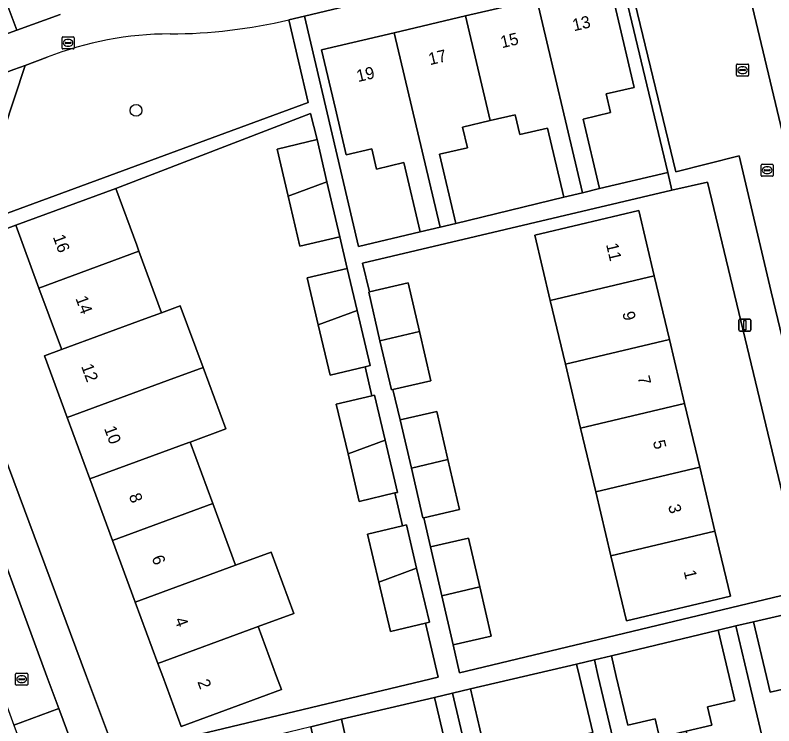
# Model space of a CAD drawing. Extents: x 158472 to 159562, y 388525 to 389606.
# Drawn here: x 159129.4 to 159192, y 388745.9 to 388804.5 of the extents above; entities that cross this region are included whole.
import ezdxf

# ---------------------------------------------------------------- set-up
doc = ezdxf.new("R2010")
doc.units = 0
for name, color, linetype in [('IMGEO_Boom', 7, 'Continuous'), ('IMGEO_Erf', 7, 'Continuous'), ('IMGEO_Groenvoorziening', 7, 'Continuous'), ('IMGEO_Kolk', 7, 'Continuous'), ('IMGEO_Lichtmast', 7, 'Continuous'), ('IMGEO_Pand', 7, 'Continuous'), ('IMGEO_Pand_nummerreeks', 7, 'Continuous'), ('IMGEO_Rijbaan_lokaal_open', 7, 'Continuous'), ('IMGEO_Rioolput', 7, 'Continuous'), ('IMGEO_Voetpad_open', 7, 'Continuous')]:
    doc.layers.add(name, color=color, linetype=linetype)

msp = doc.modelspace()

# ---------------------------------------------------------------- linework, layer by layer
at = {"layer": 'IMGEO_Boom'}
msp.add_circle((159139.381, 388796.674), 0.489, dxfattribs=at)
at = {"layer": 'IMGEO_Erf'}
for points in [[(159161.456, 388792.364), (159159.204, 388791.833), (159158.812, 388793.498), (159156.715, 388793.005), (159155.823, 388796.797), (159154.677, 388801.664), (159160.668, 388803.075), (159166.544, 388804.458), (159172.419, 388805.841), (159178.409, 388807.252), (159180.453, 388798.573), (159178.128, 388798.026), (159178.49, 388796.488), (159176.247, 388795.959), (159177.598, 388790.221), (159183.211, 388791.544), (159178.694, 388810.508), (159153.262, 388804.444), (159157.725, 388785.459), (159162.8, 388786.653)], [(159173.3, 388795.211), (159171.01, 388794.672), (159170.625, 388796.31), (159168.574, 388795.827), (159166.3, 388795.292), (159166.7, 388793.593), (159164.396, 388793.05), (159165.739, 388787.345), (159174.639, 388789.524)], [(159186.494, 388790.744), (159183.559, 388790.082), (159158.049, 388784.081), (159158.621, 388781.702), (159161.816, 388782.442), (159162.742, 388778.442), (159163.683, 388774.373), (159160.559, 388773.651), (159161.163, 388771.143), (159164.174, 388771.841), (159165.092, 388767.88), (159166.045, 388763.765), (159163.098, 388763.083), (159163.655, 388760.675), (159166.779, 388761.399), (159167.709, 388757.381), (159168.648, 388753.326), (159165.524, 388752.602), (159166.056, 388750.304), (159194.559, 388757.146)], [(159174.776, 388775.741), (159173.527, 388781.004), (159172.249, 388786.386), (159175.963, 388787.268), (159180.827, 388788.422), (159182.102, 388783.041), (159183.352, 388777.778), (159184.602, 388772.514), (159185.852, 388767.25), (159187.102, 388761.987), (159188.38, 388756.607), (159183.516, 388755.453), (159179.802, 388754.571), (159178.525, 388759.95), (159177.275, 388765.214), (159176.026, 388770.477)], [(159188.264, 388750), (159187.363, 388753.813), (159178.567, 388751.697), (159178.968, 388750), (159179.92, 388745.969), (159182.17, 388746.5), (159182.534, 388744.959), (159184.72, 388745.475), (159186.856, 388745.98), (159186.5, 388747.488), (159188.732, 388748.015)], [(159175.939, 388750), (159175.698, 388751.019), (159166.947, 388748.967), (159168.311, 388743.191), (159170.459, 388743.698), (159170.823, 388742.157), (159173.045, 388742.681), (159175.204, 388743.191), (159174.813, 388744.844), (159177.032, 388745.368)], [(159163.979, 388748.266), (159156.327, 388746.47), (159157.01, 388743.431), (159154.46, 388742.857), (159153.786, 388745.855), (159142.909, 388743.198), (159144.925, 388734.661), (159155.261, 388737.102), (159155.828, 388737.236), (159155.17, 388740.024), (159158.762, 388740.873), (159159.11, 388739.398), (159161.359, 388739.929), (159163.544, 388740.445), (159163.189, 388741.951), (159165.35, 388742.461)]]:
    msp.add_lwpolyline(points, close=True, dxfattribs=at)
for points in [[(159138.705, 388743.804), (159164.296, 388749.934), (159163.245, 388754.39), (159160.357, 388753.71), (159159.403, 388757.768), (159158.47, 388761.731), (159161.358, 388762.411), (159160.719, 388765.126), (159157.778, 388764.434), (159156.855, 388768.357), (159155.891, 388772.455), (159158.832, 388773.147), (159158.27, 388775.533), (159155.374, 388774.852), (159154.403, 388778.979), (159153.487, 388782.873), (159156.781, 388783.648), (159156.189, 388786.24), (159152.895, 388785.465), (159151.924, 388789.593), (159151.008, 388793.486), (159154.302, 388794.261), (159153.762, 388796.425), (159137.705, 388790.243), (159139.433, 388785.552), (159139.615, 388785.058), (159141.485, 388779.983), (159143.031, 388780.553), (159144.901, 388775.479), (159146.771, 388770.405), (159143.845, 388769.327), (159145.714, 388764.252), (159147.584, 388759.178), (159150.51, 388760.256), (159152.379, 388755.181), (159149.453, 388754.103), (159150.965, 388750), (159151.364, 388748.915), (159147.79, 388747.598), (159143.098, 388745.87), (159141.577, 388750), (159141.187, 388751.058), (159139.318, 388756.133), (159137.448, 388761.207), (159135.579, 388766.282), (159133.71, 388771.356), (159131.84, 388776.43), (159133.245, 388776.947), (159133.195, 388777.082), (159133.058, 388777.455), (159131.375, 388782.022), (159129.465, 388787.208), (159122.414, 388784.582), (159135.295, 388750), (159137.677, 388743.611)], [(159200.342, 388736.932), (159197.279, 388750), (159195.92, 388755.795), (159194.937, 388755.57), (159190.294, 388754.505), (159191.359, 388750), (159191.668, 388748.689), (159193.835, 388749.201), (159194.194, 388747.679), (159196.529, 388748.231), (159198.597, 388739.472)]]:
    msp.add_lwpolyline(points, dxfattribs=at)
at = {"layer": 'IMGEO_Groenvoorziening'}
for points in [[(159147.354, 388832.34), (159127.123, 388814.469), (159125.785, 388813.287), (159125.976, 388812.78), (159129.552, 388803.274), (159133.115, 388804.581)], [(159132.043, 388801.048), (159130.237, 388800.377), (159125.834, 388787.115), (159153.579, 388797.334), (159151.978, 388804.138)]]:
    msp.add_lwpolyline(points, dxfattribs=at)
msp.add_lwpolyline([(159125.834, 388787.115), (159130.237, 388800.377), (159129.306, 388800.031), (159125.411, 388798.584), (159121.469, 388786.668), (159121.997, 388785.702)], close=True, dxfattribs=at)
for centre, radius, start, end in [((159141.939, 388846.89), 43.915, 270.33735, 283.21419), ((159142.152, 388775.509), 27.467, 89.9046, 111.59554)]:
    msp.add_arc(centre, radius, start, end, dxfattribs=at)
at = {"layer": 'IMGEO_Kolk'}
for p, q in [((159188.879, 388799.57), (159188.879, 388800.422)), ((159188.954, 388800.496), (159189.806, 388800.496)), ((159189.138, 388799.99), (159189.138, 388800.002)), ((159189.181, 388800.039), (159189.579, 388800.039)), ((159189.367, 388800.276), (159189.392, 388800.276)), ((159189.622, 388800.002), (159189.622, 388799.99)), ((159189.88, 388800.422), (159189.88, 388799.57)), ((159189.806, 388799.496), (159188.954, 388799.496)), ((159189.576, 388799.953), (159189.178, 388799.953)), ((159189.39, 388799.716), (159189.365, 388799.716)), ((159190.911, 388791.312), (159190.911, 388792.164)), ((159190.986, 388792.238), (159191.838, 388792.238)), ((159191.399, 388792.018), (159191.424, 388792.018)), ((159191.912, 388792.164), (159191.912, 388791.312)), ((159191.838, 388791.238), (159190.986, 388791.238)), ((159191.17, 388791.732), (159191.17, 388791.744)), ((159191.608, 388791.695), (159191.21, 388791.695)), ((159191.213, 388791.781), (159191.611, 388791.781)), ((159191.422, 388791.458), (159191.397, 388791.458)), ((159191.654, 388791.744), (159191.654, 388791.732)), ((159129.45, 388749.344), (159129.45, 388750.196)), ((159129.525, 388750.27), (159130.377, 388750.27)), ((159129.938, 388750.05), (159129.963, 388750.05)), ((159130.451, 388750.196), (159130.451, 388749.344)), ((159129.709, 388749.764), (159129.709, 388749.776)), ((159130.147, 388749.727), (159129.749, 388749.727)), ((159129.752, 388749.813), (159130.15, 388749.813)), ((159129.961, 388749.49), (159129.936, 388749.49)), ((159130.193, 388749.776), (159130.193, 388749.764)), ((159130.377, 388749.27), (159129.525, 388749.27))]:
    msp.add_line(p, q, dxfattribs=at)
for points in [[(159188.879, 388799.57), (159188.879, 388800.422)], [(159188.954, 388800.496), (159189.806, 388800.496)], [(159189.88, 388800.422), (159189.88, 388799.57)], [(159189.806, 388799.496), (159188.954, 388799.496)], [(159190.911, 388791.312), (159190.911, 388792.164)], [(159190.986, 388792.238), (159191.838, 388792.238)], [(159191.912, 388792.164), (159191.912, 388791.312)], [(159191.838, 388791.238), (159190.986, 388791.238)], [(159129.45, 388749.344), (159129.45, 388750.196)], [(159129.525, 388750.27), (159130.377, 388750.27)], [(159130.451, 388750.196), (159130.451, 388749.344)], [(159130.377, 388749.27), (159129.525, 388749.27)]]:
    msp.add_lwpolyline(points, dxfattribs=at)
for centre, radius, start, end in [((159188.956, 388800.42), 0.0765, 91.55205, 178.44795), ((159188.956, 388800.42), 0.0765, 91.55205, 178.44795), ((159189.178, 388799.999), 0.0403, 85.87752, 175.75265), ((159189.175, 388799.989), 0.0366, 178.93798, 274.71019), ((159189.579, 388799.996), 0.043, 264.86636, 352.45326), ((159189.583, 388800.001), 0.0386, 1.73085, 96.63898), ((159189.804, 388800.42), 0.0765, 1.55205, 88.44795), ((159189.804, 388800.42), 0.0765, 1.55205, 88.44795), ((159188.956, 388799.572), 0.0765, 181.55205, 268.44795), ((159188.956, 388799.572), 0.0765, 181.55205, 268.44795), ((159189.804, 388799.572), 0.0765, 271.55205, 358.44795), ((159189.804, 388799.572), 0.0765, 271.55205, 358.44795), ((159190.988, 388792.162), 0.0765, 91.55205, 178.44795), ((159190.988, 388792.162), 0.0765, 91.55205, 178.44795), ((159191.836, 388792.162), 0.0765, 1.55205, 88.44795), ((159191.836, 388792.162), 0.0765, 1.55205, 88.44795), ((159190.988, 388791.314), 0.0765, 181.55205, 268.44795), ((159190.988, 388791.314), 0.0765, 181.55205, 268.44795), ((159191.21, 388791.741), 0.0403, 85.87752, 175.75265), ((159191.207, 388791.731), 0.0366, 178.93798, 274.71019), ((159191.611, 388791.738), 0.043, 264.86636, 352.45326), ((159191.615, 388791.743), 0.0386, 1.73085, 96.63898), ((159191.836, 388791.314), 0.0765, 271.55205, 358.44795), ((159191.836, 388791.314), 0.0765, 271.55205, 358.44795), ((159129.527, 388750.194), 0.0765, 91.55205, 178.44795), ((159129.527, 388750.194), 0.0765, 91.55205, 178.44795), ((159130.375, 388750.194), 0.0765, 1.55205, 88.44795), ((159130.375, 388750.194), 0.0765, 1.55205, 88.44795), ((159129.527, 388749.346), 0.0765, 181.55205, 268.44795), ((159129.527, 388749.346), 0.0765, 181.55205, 268.44795), ((159129.749, 388749.773), 0.0403, 85.87752, 175.75265), ((159129.746, 388749.763), 0.0366, 178.93798, 274.71019), ((159130.15, 388749.77), 0.043, 264.86636, 352.45326), ((159130.154, 388749.775), 0.0386, 1.73085, 96.63898), ((159130.375, 388749.346), 0.0765, 271.55205, 358.44795), ((159130.375, 388749.346), 0.0765, 271.55205, 358.44795)]:
    msp.add_arc(centre, radius, start, end, dxfattribs=at)
for centre, major_axis, ratio, start_param, end_param in [((159189.366, 388799.996), (-0.387, 0.002), 0.722429, 4.712389, 7.853982), ((159189.391, 388799.996), (-0.39, 0.002), 0.717154, 1.570796, 4.712389), ((159191.398, 388791.738), (-0.387, 0.002), 0.722429, 4.712389, 7.853982), ((159191.423, 388791.738), (-0.39, 0.002), 0.717154, 1.570796, 4.712389), ((159129.937, 388749.77), (-0.387, 0.002), 0.722429, 4.712389, 7.853982), ((159129.962, 388749.77), (-0.39, 0.002), 0.717154, 1.570796, 4.712389)]:
    msp.add_ellipse(centre, major_axis=major_axis, ratio=ratio, start_param=start_param, end_param=end_param, dxfattribs=at)
at = {"layer": 'IMGEO_Lichtmast'}
for p, q in [((159189.08, 388778.565), (159189.08, 388779.365)), ((159189.08, 388779.365), (159189.08, 388778.565)), ((159189.18, 388779.465), (159189.97, 388779.465)), ((159189.97, 388779.465), (159189.18, 388779.465)), ((159190.07, 388779.365), (159190.07, 388778.565)), ((159190.07, 388778.565), (159190.07, 388779.365)), ((159189.97, 388778.465), (159189.18, 388778.465)), ((159189.18, 388778.465), (159189.97, 388778.465))]:
    msp.add_line(p, q, dxfattribs=at)
msp.add_lwpolyline([(159189.5, 388779.34), (159189.65, 388779.34), (159189.65, 388778.59), (159189.5, 388778.59), (159189.5, 388779.34)], dxfattribs=at)
for centre, start, end in [((159189.18, 388779.365), 90, 180), ((159189.18, 388779.365), 90, 180), ((159189.97, 388779.365), 0, 90), ((159189.97, 388779.365), 360, 90), ((159189.18, 388778.565), 180, 270), ((159189.18, 388778.565), 180, 270), ((159189.97, 388778.565), 270, 0), ((159189.97, 388778.565), 270, 0)]:
    msp.add_arc(centre, 0.1, start, end, dxfattribs=at)
at = {"layer": 'IMGEO_Pand'}
for points in [[(159172.419, 388805.841), (159176.173, 388789.885), (159177.598, 388790.221), (159176.247, 388795.959), (159178.49, 388796.488), (159178.128, 388798.026), (159180.453, 388798.573), (159178.409, 388807.252)], [(159168.574, 388795.827), (159170.625, 388796.31), (159171.01, 388794.672), (159173.3, 388795.211), (159174.639, 388789.524), (159176.173, 388789.885), (159172.419, 388805.841), (159166.544, 388804.458)], [(159160.668, 388803.075), (159164.417, 388787.141), (159164.441, 388787.039), (159165.739, 388787.345), (159164.396, 388793.05), (159166.7, 388793.593), (159166.3, 388795.292), (159168.574, 388795.827), (159166.544, 388804.458)], [(159160.668, 388803.075), (159154.677, 388801.664), (159155.823, 388796.797), (159156.715, 388793.005), (159158.812, 388793.498), (159159.204, 388791.833), (159161.456, 388792.364), (159162.8, 388786.653), (159164.441, 388787.039), (159164.417, 388787.141)], [(159155.123, 388790.772), (159154.302, 388794.261), (159151.008, 388793.486), (159151.924, 388789.593)], [(159155.123, 388790.772), (159151.924, 388789.593), (159152.895, 388785.465), (159156.189, 388786.24)], [(159131.375, 388782.022), (159139.615, 388785.058), (159139.433, 388785.552), (159137.705, 388790.243), (159129.465, 388787.208)], [(159182.102, 388783.041), (159180.827, 388788.422), (159175.963, 388787.268), (159172.249, 388786.386), (159173.527, 388781.004)], [(159139.615, 388785.058), (159131.375, 388782.022), (159133.058, 388777.455), (159133.195, 388777.082), (159133.245, 388776.947), (159140.106, 388779.475), (159141.485, 388779.983)], [(159154.403, 388778.979), (159157.602, 388780.158), (159156.781, 388783.648), (159153.487, 388782.873)], [(159174.776, 388775.741), (159183.352, 388777.778), (159182.102, 388783.041), (159173.527, 388781.004)], [(159158.621, 388781.702), (159158.559, 388781.688), (159159.49, 388777.67), (159162.742, 388778.442), (159161.816, 388782.442)], [(159143.031, 388780.553), (159141.485, 388779.983), (159140.106, 388779.475), (159133.245, 388776.947), (159131.84, 388776.43), (159133.71, 388771.356), (159141.975, 388774.401), (159144.901, 388775.479)], [(159157.602, 388780.158), (159154.403, 388778.979), (159155.374, 388774.852), (159158.27, 388775.533), (159158.668, 388775.627)], [(159162.742, 388778.442), (159159.49, 388777.67), (159160.427, 388773.62), (159160.559, 388773.651), (159163.683, 388774.373)], [(159174.776, 388775.741), (159176.026, 388770.477), (159184.602, 388772.514), (159183.352, 388777.778)], [(159141.975, 388774.401), (159133.71, 388771.356), (159135.579, 388766.282), (159143.739, 388769.288), (159143.845, 388769.327), (159146.771, 388770.405), (159144.901, 388775.479)], [(159158.832, 388773.147), (159155.891, 388772.455), (159156.855, 388768.357), (159159.922, 388769.486), (159159.049, 388773.198)], [(159177.275, 388765.214), (159185.852, 388767.25), (159184.602, 388772.514), (159176.026, 388770.477)], [(159161.163, 388771.143), (159162.084, 388767.166), (159165.092, 388767.88), (159164.174, 388771.841)], [(159159.922, 388769.486), (159156.855, 388768.357), (159157.778, 388764.434), (159160.719, 388765.126), (159160.936, 388765.177)], [(159143.845, 388769.327), (159143.739, 388769.288), (159135.579, 388766.282), (159137.448, 388761.207), (159145.714, 388764.252)], [(159165.092, 388767.88), (159162.084, 388767.166), (159163.033, 388763.068), (159163.098, 388763.083), (159166.045, 388763.765)], [(159178.525, 388759.95), (159187.102, 388761.987), (159185.852, 388767.25), (159177.275, 388765.214)], [(159147.584, 388759.178), (159145.714, 388764.252), (159137.448, 388761.207), (159139.318, 388756.133)], [(159161.358, 388762.411), (159158.47, 388761.731), (159159.403, 388757.768), (159162.514, 388758.914), (159161.674, 388762.485)], [(159178.525, 388759.95), (159179.802, 388754.571), (159183.516, 388755.453), (159188.38, 388756.607), (159187.102, 388761.987)], [(159164.589, 388756.64), (159167.709, 388757.381), (159166.779, 388761.399), (159163.655, 388760.675)], [(159147.584, 388759.178), (159139.318, 388756.133), (159141.187, 388751.058), (159149.236, 388754.023), (159149.453, 388754.103), (159152.379, 388755.181), (159150.51, 388760.256)], [(159162.514, 388758.914), (159159.403, 388757.768), (159160.357, 388753.71), (159163.245, 388754.39), (159163.561, 388754.464)], [(159167.709, 388757.381), (159164.589, 388756.64), (159165.524, 388752.602), (159168.648, 388753.326)], [(159192.637, 388738.064), (159198.597, 388739.472), (159196.529, 388748.231), (159194.194, 388747.679), (159193.835, 388749.201), (159191.668, 388748.689), (159191.359, 388750), (159190.294, 388754.505), (159188.836, 388754.161), (159189.819, 388750)], [(159150.965, 388750), (159149.453, 388754.103), (159149.236, 388754.023), (159141.187, 388751.058), (159141.577, 388750), (159143.098, 388745.87), (159147.79, 388747.598), (159151.364, 388748.915)], [(159184.72, 388745.475), (159186.796, 388736.685), (159192.637, 388738.064), (159189.819, 388750), (159188.836, 388754.161), (159187.363, 388753.813), (159188.264, 388750), (159188.732, 388748.015), (159186.5, 388747.488), (159186.856, 388745.98)], [(159180.954, 388735.305), (159177.484, 388750), (159177.162, 388751.365), (159175.698, 388751.019), (159175.939, 388750), (159177.032, 388745.368), (159174.813, 388744.844), (159175.204, 388743.191), (159173.045, 388742.681), (159175.112, 388733.925)], [(159184.72, 388745.475), (159182.534, 388744.959), (159182.17, 388746.5), (159179.92, 388745.969), (159178.968, 388750), (159178.567, 388751.697), (159177.162, 388751.365), (159177.484, 388750), (159180.954, 388735.305), (159186.796, 388736.685)], [(159175.112, 388733.925), (159173.045, 388742.681), (159170.823, 388742.157), (159170.459, 388743.698), (159168.311, 388743.191), (159166.947, 388748.967), (159165.475, 388748.619), (159169.27, 388732.546)], [(159161.359, 388739.929), (159163.428, 388731.166), (159169.27, 388732.546), (159165.475, 388748.619), (159163.979, 388748.266), (159165.35, 388742.461), (159163.189, 388741.951), (159163.544, 388740.445)], [(159154.46, 388742.857), (159157.01, 388743.431), (159156.327, 388746.47), (159153.786, 388745.855)]]:
    msp.add_lwpolyline(points, close=True, dxfattribs=at)
at = {"layer": 'IMGEO_Rijbaan_lokaal_open'}
for points in [[(159194.979, 388785.153), (159187.459, 388816.74), (159182.667, 388815.587), (159182.892, 388814.633), (159183.575, 388811.733), (159179.272, 388810.703), (159183.891, 388791.598), (159189.101, 388792.923), (159191.737, 388781.721), (159199.373, 388750), (159202.429, 388737.3), (159208.09, 388738.657), (159206.858, 388743.754), (159206.851, 388743.782), (159206.526, 388745.127), (159204.758, 388744.699), (159198.443, 388771.042)], [(159126.03, 388766.263), (159127.745, 388766.92), (159120.978, 388785.165), (159115.429, 388783.427), (159122.228, 388765.087), (159127.821, 388750), (159129.311, 388745.98), (159133.019, 388747.35), (159132.04, 388750)], [(159129.311, 388745.98), (159130.295, 388743.326), (159134, 388744.695), (159133.019, 388747.35)]]:
    msp.add_lwpolyline(points, close=True, dxfattribs=at)
at = {"layer": 'IMGEO_Rioolput'}
for p, q in [((159133.281, 388801.81), (159133.281, 388802.662)), ((159133.356, 388802.736), (159134.208, 388802.736)), ((159133.769, 388802.516), (159133.794, 388802.516)), ((159134.282, 388802.662), (159134.282, 388801.81)), ((159133.54, 388802.23), (159133.54, 388802.242)), ((159133.978, 388802.193), (159133.58, 388802.193)), ((159133.583, 388802.279), (159133.981, 388802.279)), ((159133.792, 388801.956), (159133.767, 388801.956)), ((159134.024, 388802.242), (159134.024, 388802.23)), ((159134.208, 388801.736), (159133.356, 388801.736))]:
    msp.add_line(p, q, dxfattribs=at)
for points in [[(159133.281, 388801.81), (159133.281, 388802.662)], [(159133.356, 388802.736), (159134.208, 388802.736)], [(159134.282, 388802.662), (159134.282, 388801.81)], [(159134.208, 388801.736), (159133.356, 388801.736)]]:
    msp.add_lwpolyline(points, dxfattribs=at)
for centre, radius, start, end in [((159133.358, 388802.66), 0.0765, 91.55205, 178.44795), ((159133.358, 388802.66), 0.0765, 91.55205, 178.44795), ((159134.206, 388802.66), 0.0765, 1.55205, 88.44795), ((159134.206, 388802.66), 0.0765, 1.55205, 88.44795), ((159133.58, 388802.239), 0.0403, 85.87752, 175.75265), ((159133.577, 388802.229), 0.0366, 178.93798, 274.71019), ((159133.981, 388802.236), 0.043, 264.86636, 352.45326), ((159133.985, 388802.241), 0.0386, 1.73085, 96.63898), ((159133.358, 388801.812), 0.0765, 181.55205, 268.44795), ((159133.358, 388801.812), 0.0765, 181.55205, 268.44795), ((159134.206, 388801.812), 0.0765, 271.55205, 358.44795), ((159134.206, 388801.812), 0.0765, 271.55205, 358.44795)]:
    msp.add_arc(centre, radius, start, end, dxfattribs=at)
for centre, major_axis, ratio, start_param, end_param in [((159133.768, 388802.236), (-0.387, 0.002), 0.722429, 4.712389, 7.853982), ((159133.793, 388802.236), (-0.39, 0.002), 0.717154, 1.570796, 4.712389)]:
    msp.add_ellipse(centre, major_axis=major_axis, ratio=ratio, start_param=start_param, end_param=end_param, dxfattribs=at)
at = {"layer": 'IMGEO_Voetpad_open'}
for points in [[(159162.233, 388834.277), (159150.894, 388839.243), (159147.838, 388836.491), (159145.569, 388834.47), (159146.543, 388833.376), (159126.969, 388815.855), (159124.297, 388813.463), (159128.275, 388802.808), (159129.552, 388803.274), (159125.976, 388812.78), (159125.785, 388813.287), (159127.123, 388814.469), (159147.354, 388832.34)], [(159179.416, 388821.923), (159182.667, 388815.587), (159187.459, 388816.74), (159194.979, 388785.153), (159198.443, 388771.042), (159200.182, 388771.372), (159205.349, 388750), (159206.526, 388745.127), (159206.851, 388743.782), (159207.919, 388744.04), (159206.518, 388750), (159205.092, 388756.062), (159204.199, 388759.858), (159202.326, 388767.824), (159201.564, 388771.063), (159200.906, 388773.861), (159201.87, 388773.953), (159200.997, 388777.627), (159200.158, 388781.154), (159199.232, 388780.921), (159198.849, 388782.376), (159197.936, 388785.85), (159196.763, 388790.806)], [(159151.978, 388804.138), (159153.262, 388804.444), (159178.694, 388810.508), (159179.272, 388810.703), (159183.575, 388811.733), (159182.892, 388814.633), (159178.968, 388813.709), (159170.803, 388811.761), (159153.99, 388807.751)], [(159133.115, 388804.581), (159129.552, 388803.274), (159128.275, 388802.808), (159105.196, 388794.173), (159108.536, 388790.525)], [(159194.559, 388757.146), (159166.056, 388750.304), (159165.524, 388752.602), (159164.589, 388756.64), (159163.655, 388760.675), (159163.098, 388763.083), (159163.033, 388763.068), (159162.084, 388767.166), (159161.163, 388771.143), (159160.559, 388773.651), (159160.427, 388773.62), (159159.49, 388777.67), (159158.559, 388781.688), (159158.621, 388781.702), (159158.049, 388784.081), (159183.559, 388790.082), (159183.211, 388791.544), (159177.598, 388790.221), (159176.173, 388789.885), (159174.639, 388789.524), (159165.739, 388787.345), (159164.441, 388787.039), (159162.8, 388786.653), (159157.725, 388785.459), (159153.262, 388804.444), (159151.978, 388804.138), (159153.579, 388797.334), (159125.834, 388787.115)], [(159123.837, 388798), (159125.411, 388798.584), (159129.306, 388800.031), (159130.237, 388800.377), (159132.043, 388801.048)], [(159122.414, 388784.582), (159129.465, 388787.208), (159137.705, 388790.243), (159153.762, 388796.425), (159154.302, 388794.261), (159155.123, 388790.772), (159156.189, 388786.24), (159156.781, 388783.648), (159157.602, 388780.158), (159158.668, 388775.627), (159158.27, 388775.533), (159158.832, 388773.147), (159159.049, 388773.198), (159159.922, 388769.486), (159160.936, 388765.177), (159160.719, 388765.126), (159161.358, 388762.411), (159161.674, 388762.485), (159162.514, 388758.914), (159163.561, 388754.464), (159163.245, 388754.39), (159164.296, 388749.934), (159138.705, 388743.804)], [(159153.786, 388745.855), (159156.327, 388746.47), (159163.979, 388748.266), (159165.475, 388748.619), (159166.947, 388748.967), (159175.698, 388751.019), (159177.162, 388751.365), (159178.567, 388751.697), (159187.363, 388753.813), (159188.836, 388754.161), (159190.294, 388754.505), (159194.937, 388755.57)]]:
    msp.add_lwpolyline(points, dxfattribs=at)
for points in [[(159191.737, 388781.721), (159189.101, 388792.923), (159183.891, 388791.598), (159179.272, 388810.703), (159178.694, 388810.508), (159183.211, 388791.544), (159183.559, 388790.082), (159186.494, 388790.744), (159194.559, 388757.146), (159194.937, 388755.57), (159195.92, 388755.795), (159197.279, 388750), (159200.342, 388736.932), (159202.429, 388737.3), (159199.373, 388750)], [(159141.671, 388732.512), (159139.106, 388742.277), (159138.705, 388743.804), (159137.677, 388743.611), (159135.295, 388750), (159122.414, 388784.582), (159122.066, 388785.517), (159120.978, 388785.165), (159127.745, 388766.92), (159126.03, 388766.263), (159132.04, 388750), (159133.019, 388747.35), (159134, 388744.695), (159135.321, 388741.121), (159137.016, 388741.799), (159143.633, 388723.953), (159141.907, 388723.296), (159143.641, 388718.565), (159146.544, 388719.568)]]:
    msp.add_lwpolyline(points, close=True, dxfattribs=at)
for centre, radius, start, end in [((159141.939, 388846.89), 43.915, 270.33735, 283.21419), ((159142.152, 388775.509), 27.467, 89.9046, 111.59554)]:
    msp.add_arc(centre, radius, start, end, dxfattribs=at)

# ---------------------------------------------------------------- texts
at = {"layer": 'IMGEO_Pand_nummerreeks'}
for s, rotation, p in [('13', 13.24967, (159175.478, 388803.193)), ('15', 13.24967, (159169.545, 388801.796)), ('17', 13.24967, (159163.612, 388800.399)), ('19', 13.24967, (159157.679, 388799.002)), ('16', 290.22171, (159132.508, 388786.238)), ('11', 283.355, (159178.122, 388785.617)), ('14', 290.21947, (159134.374, 388781.175)), ('9', 283.355, (159179.461, 388779.978)), ('12', 290.2252, (159134.843, 388775.571)), ('7', 283.355, (159180.72, 388774.676)), ('10', 290.2252, (159136.73, 388770.449)), ('5', 283.355, (159181.978, 388769.373)), ('8', 290.2252, (159138.773, 388764.901)), ('3', 283.355, (159183.237, 388764.071)), ('6', 290.2227, (159140.656, 388759.789)), ('1', 283.355, (159184.522, 388758.657)), ('4', 290.2252, (159142.541, 388754.673)), ('2', 290.2252, (159144.425, 388749.559))]:
    msp.add_text(s, height=1, rotation=rotation, dxfattribs=at).set_placement(p)

doc.saveas('drawing.dxf')
